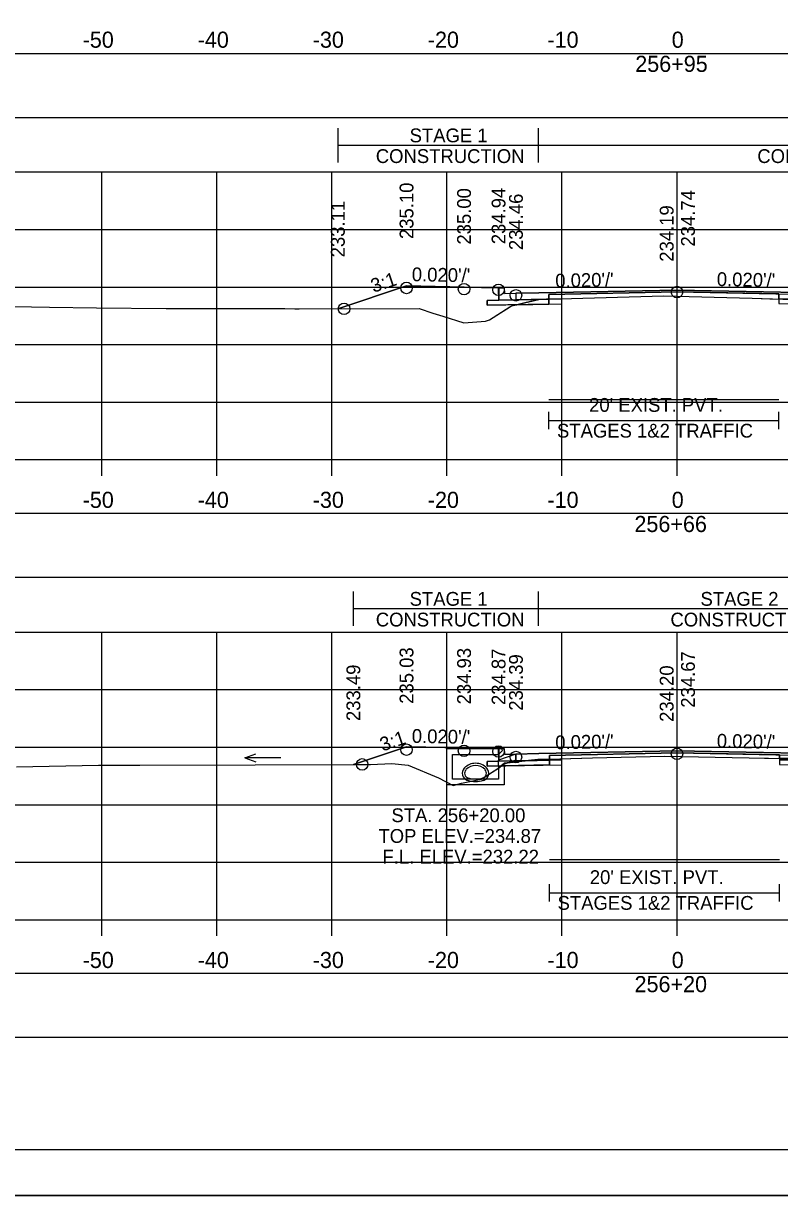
# Model space of a CAD drawing. Extents: x 1369627 to 1374022, y 380035 to 398173.
# Drawn here: x 1372041.7 to 1372107.4, y 392412.4 to 392514.3 of the extents above; entities that cross this region are included whole.
import ezdxf

# ---------------------------------------------------------------- set-up
doc = ezdxf.new("R2010")
doc.units = 0
for name, color, linetype in [('Default', 7, 'Continuous'), ('R_Alt Surface', 7, 'Continuous'), ('R_Axis', 7, 'Continuous'), ('R_Axis Annot', 7, 'Continuous'), ('R_Border', 7, 'Continuous'), ('R_Drive', 7, 'Continuous'), ('R_Exist Surface', 7, 'Continuous'), ('R_Fin Surface', 7, 'Continuous'), ('R_Grid', 7, 'Continuous'), ('R_MOT', 7, 'Continuous'), ('R_No Plot', 7, 'Continuous'), ('R_Water', 7, 'Continuous'), ('R_Water Annot', 7, 'Continuous'), ('R_Xsect Elev', 7, 'Continuous'), ('R_Xsect Slope', 7, 'Continuous'), ('T_Vehicle Path Rt', 7, 'Continuous')]:
    doc.layers.add(name, color=color, linetype=linetype)

msp = doc.modelspace()

# ---------------------------------------------------------------- linework, layer by layer
at = {"layer": 'Default'}
for p, q in [((1372087.39, 392479), (1372087.39, 392480.5)), ((1372107.39, 392479), (1372107.39, 392480.5)), ((1372087.39, 392479.75), (1372107.39, 392479.75)), ((1372087.44, 392437.95), (1372087.44, 392439.45)), ((1372107.44, 392437.95), (1372107.44, 392439.45)), ((1372087.44, 392438.7), (1372107.44, 392438.7))]:
    msp.add_line(p, q, dxfattribs=at)
for points in [[(1371948.53, 392506.11), (1372248.53, 392506.11), (1372248.53, 392511.63), (1371948.53, 392511.63)], [(1372083.02, 392491.3), (1372083.52, 392491.3), (1372083.53, 392490.8), (1372084.53, 392490.82), (1372084.53, 392490.24), (1372083.03, 392490.21)], [(1371948.53, 392466.14), (1372248.53, 392466.14), (1372248.53, 392471.66), (1371948.53, 392471.66)], [(1372083.02, 392451.24), (1372083.52, 392451.24), (1372083.53, 392450.74), (1372084.53, 392450.76), (1372084.53, 392450.17), (1372083.03, 392450.14)], [(1371948.53, 392426.15), (1372248.53, 392426.15), (1372248.53, 392431.68), (1371948.53, 392431.68)]]:
    msp.add_lwpolyline(points, close=True, dxfattribs=at)
at = {"layer": 'R_Alt Surface'}
for points in [[(1372083.03, 392491.3), (1372083.03, 392490.21), (1372084.53, 392490.24), (1372087.39, 392490.29), (1372087.39, 392490.71), (1372098.53, 392490.93), (1372107.39, 392490.76), (1372107.39, 392490.34), (1372112.53, 392490.24), (1372114.03, 392490.21), (1372114.03, 392491.3)], [(1372083.03, 392451.24), (1372083.03, 392450.14), (1372084.53, 392450.17), (1372087.44, 392450.23), (1372087.44, 392450.64), (1372098.53, 392450.87), (1372107.44, 392450.69), (1372107.44, 392450.27), (1372112.53, 392450.17), (1372114.03, 392450.14), (1372114.03, 392451.24)]]:
    msp.add_lwpolyline(points, dxfattribs=at)
for points in [[(1372082.03, 392490.19), (1372083.03, 392490.21), (1372084.53, 392490.24), (1372087.39, 392490.29), (1372087.39, 392489.88), (1372082.03, 392489.77)], [(1372115.03, 392490.19), (1372114.03, 392490.21), (1372112.53, 392490.24), (1372107.39, 392490.34), (1372107.39, 392489.92), (1372115.03, 392489.77)], [(1372082.03, 392450.12), (1372083.03, 392450.14), (1372084.53, 392450.17), (1372087.44, 392450.23), (1372087.44, 392449.81), (1372082.03, 392449.7)], [(1372115.03, 392450.12), (1372114.03, 392450.14), (1372112.53, 392450.17), (1372107.44, 392450.27), (1372107.44, 392449.85), (1372115.03, 392449.7)]]:
    msp.add_lwpolyline(points, close=True, dxfattribs=at)
at = {"layer": 'R_Axis'}
for p, q in [((1371948.53, 392476.36), (1372248.53, 392476.36)), ((1372048.53, 392474.96), (1372048.53, 392476.36)), ((1372058.53, 392474.96), (1372058.53, 392476.36)), ((1372068.53, 392474.96), (1372068.53, 392476.36)), ((1372078.53, 392474.96), (1372078.53, 392476.36)), ((1372088.53, 392474.96), (1372088.53, 392476.36)), ((1372098.53, 392474.96), (1372098.53, 392476.36)), ((1371948.53, 392436.36), (1372248.53, 392436.36)), ((1372048.53, 392434.96), (1372048.53, 392436.36)), ((1372058.53, 392434.96), (1372058.53, 392436.36)), ((1372068.53, 392434.96), (1372068.53, 392436.36)), ((1372078.53, 392434.96), (1372078.53, 392436.36)), ((1372088.53, 392434.96), (1372088.53, 392436.36)), ((1372098.53, 392434.96), (1372098.53, 392436.36))]:
    msp.add_line(p, q, dxfattribs=at)
at = {"layer": 'R_Border'}
msp.add_line((1372256.71, 392416.36), (1371940.53, 392416.36), dxfattribs=at)
at = {"layer": 'R_Drive'}
for centre, radius, start, end in [((1372080.51, 392449.09), 0.646, 136.3515, 253.9529), ((1372081.02, 392448.61), 1.35, 43.6485, 136.3515), ((1372081.02, 392448.61), 1.15, 43.6485, 136.3515), ((1372081.53, 392449.09), 0.646, 286.0471, 43.6485), ((1372080.51, 392449.09), 0.438, 136.3515, 253.9529), ((1372081.02, 392450.88), 2.5, 253.9529, 286.0471), ((1372081.02, 392450.88), 2.29, 253.9529, 286.0471), ((1372081.53, 392449.09), 0.438, 286.0471, 43.6485)]:
    msp.add_arc(centre, radius, start, end, dxfattribs=at)
at = {"layer": 'R_Exist Surface'}
for points in [[(1372037.73, 392489.72), (1372044, 392489.6), (1372048.07, 392489.54), (1372054.12, 392489.5), (1372064.45, 392489.48), (1372065.3, 392489.47), (1372065.7, 392489.47), (1372076.12, 392489.49), (1372077.31, 392489.08), (1372078.18, 392488.82), (1372080.01, 392488.26), (1372081.88, 392488.4), (1372082.23, 392488.51), (1372084.05, 392489.67), (1372084.17, 392489.73), (1372084.29, 392489.75), (1372086.53, 392490.28), (1372088.35, 392490.34), (1372097.39, 392490.59), (1372105.07, 392490.38), (1372108.61, 392490.27)], [(1372041.12, 392449.65), (1372048.26, 392449.78), (1372049.83, 392449.8), (1372051.83, 392449.78), (1372071.9, 392449.86), (1372073.74, 392449.93), (1372075.17, 392449.78), (1372077.79, 392448.68), (1372079.07, 392448.02), (1372079.79, 392448.22), (1372081.51, 392448.59), (1372083.11, 392449.6), (1372083.54, 392449.97), (1372084.74, 392450.12), (1372086.42, 392450.3), (1372091.17, 392450.43), (1372097.44, 392450.58), (1372104.79, 392450.44), (1372108.18, 392450.37)]]:
    msp.add_lwpolyline(points, dxfattribs=at)
at = {"layer": 'R_Fin Surface'}
for points in [[(1372069.05, 392489.47), (1372075.02, 392491.46), (1372080.02, 392491.36), (1372083.02, 392491.3), (1372083.52, 392491.3), (1372083.53, 392490.8), (1372084.53, 392490.82), (1372086.53, 392490.86), (1372098.53, 392491.1), (1372110.53, 392490.86), (1372112.53, 392490.82), (1372113.53, 392490.8), (1372113.54, 392491.3), (1372114.04, 392491.3), (1372117.04, 392491.36), (1372122.04, 392491.46), (1372125.8, 392490.21)], [(1372070.4, 392449.86), (1372075.02, 392451.4), (1372080.02, 392451.3), (1372083.02, 392451.24), (1372083.52, 392451.24), (1372083.53, 392450.74), (1372084.53, 392450.76), (1372086.53, 392450.8), (1372098.53, 392451.04), (1372110.53, 392450.8), (1372112.53, 392450.76), (1372113.53, 392450.74), (1372113.54, 392451.24), (1372114.04, 392451.24), (1372117.04, 392451.3), (1372122.04, 392451.4), (1372126.99, 392449.75)]]:
    msp.add_lwpolyline(points, dxfattribs=at)
at = {"layer": 'R_Grid'}
for p, q in [((1371948.53, 392501.36), (1372248.53, 392501.36)), ((1372048.53, 392476.36), (1372048.53, 392501.36)), ((1372058.53, 392476.36), (1372058.53, 392501.36)), ((1372068.53, 392476.36), (1372068.53, 392501.36)), ((1372078.53, 392476.36), (1372078.53, 392501.36)), ((1372088.53, 392476.36), (1372088.53, 392501.36)), ((1372098.53, 392476.36), (1372098.53, 392501.36)), ((1371948.53, 392496.36), (1372248.53, 392496.36)), ((1371948.53, 392491.36), (1372248.53, 392491.36)), ((1371948.53, 392486.36), (1372248.53, 392486.36)), ((1371948.53, 392481.36), (1372248.53, 392481.36)), ((1371948.53, 392476.36), (1372248.53, 392476.36)), ((1371948.53, 392461.36), (1372248.53, 392461.36)), ((1372048.53, 392436.36), (1372048.53, 392461.36)), ((1372058.53, 392436.36), (1372058.53, 392461.36)), ((1372068.53, 392436.36), (1372068.53, 392461.36)), ((1372078.53, 392436.36), (1372078.53, 392461.36)), ((1372088.53, 392436.36), (1372088.53, 392461.36)), ((1372098.53, 392436.36), (1372098.53, 392461.36)), ((1371948.53, 392456.36), (1372248.53, 392456.36)), ((1371948.53, 392451.36), (1372248.53, 392451.36)), ((1371948.53, 392446.36), (1372248.53, 392446.36)), ((1371948.53, 392441.36), (1372248.53, 392441.36)), ((1371948.53, 392436.36), (1372248.53, 392436.36))]:
    msp.add_line(p, q, dxfattribs=at)
at = {"layer": 'R_MOT'}
for p, q in [((1372069.09, 392502.18), (1372069.09, 392505.18)), ((1372086.49, 392502.18), (1372086.49, 392505.18)), ((1372069.09, 392503.68), (1372136.36, 392503.68)), ((1372070.4, 392461.9), (1372070.4, 392464.9)), ((1372086.49, 392461.9), (1372086.49, 392464.9)), ((1372070.4, 392463.4), (1372126.82, 392463.4))]:
    msp.add_line(p, q, dxfattribs=at)
at = {"layer": 'R_No Plot'}
msp.add_line((1371928.13, 392412.38), (1372261.46, 392412.38), dxfattribs=at)
for points in [[(1371928.12, 392625.72), (1372261.46, 392625.72), (1372261.46, 392412.38), (1371928.12, 392412.38)], [(1372174.45, 392621.82), (1372194.07, 392621.82), (1372194.07, 392611.94), (1372210.18, 392611.94), (1372233.38, 392611.94), (1372233.38, 392579.27), (1372256.59, 392579.27), (1372256.71, 392416.36), (1371940.53, 392416.36), (1371940.53, 392621.82)], [(1372088.53, 392490.32), (1372084.53, 392490.24), (1372083.03, 392490.21), (1372082.03, 392490.19), (1372082.03, 392489.77), (1372088.53, 392489.9)], [(1372098.53, 392491.1), (1372086.53, 392490.86), (1372084.53, 392490.82), (1372084.53, 392490.24), (1372088.53, 392490.32), (1372088.53, 392490.73), (1372098.53, 392490.93), (1372108.53, 392490.73), (1372108.53, 392490.32), (1372112.53, 392490.24), (1372112.53, 392490.82), (1372110.53, 392490.86)], [(1372098.53, 392451.04), (1372086.53, 392450.8), (1372084.53, 392450.76), (1372084.53, 392450.17), (1372088.53, 392450.25), (1372088.53, 392450.67), (1372098.53, 392450.87), (1372108.53, 392450.67), (1372108.53, 392450.25), (1372112.53, 392450.17), (1372112.53, 392450.76), (1372110.53, 392450.8)], [(1372088.53, 392450.25), (1372084.53, 392450.17), (1372083.03, 392450.14), (1372082.03, 392450.12), (1372082.03, 392449.7), (1372088.53, 392449.83)]]:
    msp.add_lwpolyline(points, close=True, dxfattribs=at)
for points in [[(1372083.02, 392491.3), (1372083.03, 392490.21), (1372084.53, 392490.24), (1372088.53, 392490.32), (1372088.53, 392490.73), (1372098.53, 392490.93), (1372108.53, 392490.73), (1372108.53, 392490.32), (1372112.53, 392490.24), (1372114.03, 392490.21), (1372114.04, 392491.3)], [(1372087.39, 392481.59), (1372107.39, 392481.59)], [(1372083.02, 392451.24), (1372083.03, 392450.14), (1372084.53, 392450.17), (1372088.53, 392450.25), (1372088.53, 392450.67), (1372098.53, 392450.87), (1372108.53, 392450.67), (1372108.53, 392450.25), (1372112.53, 392450.17), (1372114.03, 392450.14), (1372114.04, 392451.24)], [(1372087.44, 392441.58), (1372107.44, 392441.58)]]:
    msp.add_lwpolyline(points, dxfattribs=at)
for centre in [(1372075.02, 392491.28), (1372080.02, 392491.18), (1372083.02, 392491.12), (1372098.53, 392490.92), (1372084.53, 392490.64), (1372069.59, 392489.47), (1372075.02, 392451.14), (1372080.02, 392451.04), (1372083.02, 392450.98), (1372084.53, 392450.5), (1372098.53, 392450.78), (1372071.17, 392449.86)]:
    msp.add_circle(centre, 0.5, dxfattribs=at)
at = {"layer": 'R_Water'}
for p, q in [((1372078.52, 392451.23), (1372083.27, 392451.23)), ((1372078.52, 392449.73), (1372078.52, 392451.23)), ((1372079.02, 392449.73), (1372079.02, 392450.73)), ((1372079.02, 392450.73), (1372083.02, 392450.73)), ((1372083.35, 392451.07), (1372083.02, 392450.73)), ((1372084.52, 392450.75), (1372083.02, 392450.23)), ((1372083.35, 392451.07), (1372083.27, 392451.23)), ((1372083.02, 392449.73), (1372083.02, 392450.23)), ((1372084.52, 392450.22), (1372083.52, 392449.88)), ((1372083.52, 392449.73), (1372083.52, 392449.88))]:
    msp.add_line(p, q, dxfattribs=at)
for points in [[(1372084.52, 392450.22), (1372084.52, 392450.75)], [(1372083.52, 392449.73), (1372083.52, 392448.08), (1372081.02, 392448.08), (1372078.52, 392448.08), (1372078.52, 392449.73)], [(1372083.02, 392449.73), (1372083.02, 392448.58), (1372081.02, 392448.58), (1372079.02, 392448.58), (1372079.02, 392449.73)]]:
    msp.add_lwpolyline(points, dxfattribs=at)
at = {"layer": 'R_Water Annot'}
for p, q in [((1372060.96, 392450.44), (1372061.92, 392450.79)), ((1372064.1, 392450.44), (1372060.96, 392450.44)), ((1372060.96, 392450.44), (1372061.92, 392450.09))]:
    msp.add_line(p, q, dxfattribs=at)
at = {"layer": 'R_Xsect Elev'}
for p, q in [((1372098.53, 392490.56), (1372098.53, 392500.56)), ((1372098.53, 392450.56), (1372098.53, 392460.56))]:
    msp.add_line(p, q, dxfattribs=at)
at = {"layer": 'T_Vehicle Path Rt'}
for p, q in [((1372083.03, 392490.21), (1372083.02, 392491.3)), ((1372086.5, 392490.27), (1372084.6, 392489.82)), ((1372086.53, 392490.28), (1372086.5, 392490.27)), ((1372087.39, 392490.29), (1372086.53, 392490.28)), ((1372087.39, 392489.88), (1372087.39, 392490.29)), ((1372107.39, 392490.3), (1372107.39, 392490.34)), ((1372107.39, 392490.3), (1372107.39, 392489.92)), ((1372084.6, 392489.82), (1372082.03, 392489.77)), ((1372084.01, 392489.64), (1372084.05, 392489.67)), ((1372084.6, 392489.82), (1372087.39, 392489.88)), ((1372083.03, 392450.14), (1372083.02, 392451.24)), ((1372107.44, 392450.38), (1372107.44, 392450.69)), ((1372083.25, 392449.73), (1372082.03, 392449.7)), ((1372083.25, 392449.73), (1372087.44, 392449.81)), ((1372085.32, 392450.18), (1372087.44, 392450.23)), ((1372087.44, 392450.23), (1372087.44, 392450.33)), ((1372107.44, 392450.38), (1372107.44, 392450.27)), ((1372108.44, 392450.25), (1372107.44, 392450.27)), ((1372107.44, 392450.27), (1372108.44, 392450.25))]:
    msp.add_line(p, q, dxfattribs=at)
for points in [[(1372083.02, 392491.3), (1372080.02, 392491.36), (1372075.02, 392491.46), (1372069.05, 392489.47)], [(1372107.39, 392490.34), (1372107.39, 392490.76), (1372098.53, 392490.93), (1372087.39, 392490.71), (1372087.39, 392490.31)], [(1372087.39, 392490.31), (1372088.35, 392490.34), (1372097.39, 392490.59), (1372105.07, 392490.38), (1372107.39, 392490.3)], [(1372111.84, 392490.25), (1372108.98, 392490.25), (1372108.61, 392490.27), (1372107.39, 392490.3)], [(1372069.05, 392489.47), (1372076.12, 392489.49), (1372077.31, 392489.08), (1372078.18, 392488.82), (1372080.01, 392488.26), (1372081.88, 392488.4), (1372082.23, 392488.51), (1372084.01, 392489.64)], [(1372082.03, 392489.77), (1372082.03, 392490.19), (1372083.03, 392490.21)], [(1372084.05, 392489.67), (1372084.17, 392489.73), (1372084.29, 392489.75), (1372084.6, 392489.82)], [(1372107.39, 392489.92), (1372115.03, 392489.77), (1372115.03, 392490.19), (1372114.03, 392490.21)], [(1372083.02, 392451.24), (1372080.02, 392451.3), (1372075.02, 392451.4), (1372070.4, 392449.86)], [(1372107.44, 392450.69), (1372098.53, 392450.87), (1372087.44, 392450.64), (1372087.44, 392450.33)], [(1372087.44, 392450.33), (1372091.17, 392450.43), (1372097.44, 392450.58), (1372104.79, 392450.44), (1372107.44, 392450.38)], [(1372070.4, 392449.86), (1372071.9, 392449.86), (1372073.74, 392449.93), (1372075.17, 392449.78), (1372077.79, 392448.68), (1372079.07, 392448.02), (1372079.79, 392448.22), (1372081.51, 392448.59), (1372083.04, 392449.56), (1372083.11, 392449.6), (1372083.25, 392449.73)], [(1372082.03, 392449.7), (1372082.03, 392450.12), (1372083.03, 392450.14)], [(1372085.32, 392450.18), (1372084.74, 392450.12), (1372083.54, 392449.97), (1372083.25, 392449.73)], [(1372087.44, 392450.33), (1372086.42, 392450.3), (1372085.32, 392450.18)], [(1372087.44, 392449.81), (1372087.44, 392450.23), (1372085.32, 392450.18)], [(1372108.44, 392450.25), (1372108.18, 392450.37), (1372107.44, 392450.38)], [(1372107.44, 392450.27), (1372107.44, 392449.85), (1372109.43, 392449.81)]]:
    msp.add_lwpolyline(points, dxfattribs=at)

# ---------------------------------------------------------------- texts
at = {"layer": 'R_Axis Annot'}
for s, height, p in [('-50', 1.4, (1372046.87, 392512.16)), ('-40', 1.4, (1372056.87, 392512.16)), ('-30', 1.4, (1372066.87, 392512.16)), ('-20', 1.4, (1372076.87, 392512.16)), ('-10', 1.4, (1372087.27, 392512.16)), ('0', 1.4, (1372098.07, 392512.16)), ('256+95', 1.4, (1372094.9, 392510.06)), ("20' EXIST. PVT.", 1.2, (1372090.89, 392480.51)), ('STAGES 1&2 TRAFFIC', 1.2, (1372088.1, 392478.27)), ('-50', 1.4, (1372046.87, 392472.16)), ('-40', 1.4, (1372056.87, 392472.16)), ('-30', 1.4, (1372066.87, 392472.16)), ('-20', 1.4, (1372076.87, 392472.16)), ('-10', 1.4, (1372087.27, 392472.16)), ('0', 1.4, (1372098.07, 392472.16)), ('256+66', 1.4, (1372094.83, 392470.06)), ("20' EXIST. PVT.", 1.2, (1372090.95, 392439.46)), ('STAGES 1&2 TRAFFIC', 1.2, (1372088.15, 392437.22)), ('-50', 1.4, (1372046.87, 392432.16)), ('-40', 1.4, (1372056.87, 392432.16)), ('-30', 1.4, (1372066.87, 392432.16)), ('-20', 1.4, (1372076.87, 392432.16)), ('-10', 1.4, (1372087.27, 392432.16)), ('0', 1.4, (1372098.07, 392432.16)), ('256+20', 1.4, (1372094.84, 392430.06))]:
    msp.add_text(s, height=height, dxfattribs=at).set_placement(p)
at = {"layer": 'R_MOT'}
for s, p in [('STAGE 1', (1372075.29, 392503.94)), ('CONSTRUCTION', (1372072.35, 392502.14)), ('CONSTRUCTION', (1372105.51, 392502.14)), ('STAGE 1', (1372075.29, 392463.65)), ('STAGE 2', (1372100.57, 392463.65)), ('CONSTRUCTION', (1372072.35, 392461.85)), ('CONSTRUCTION', (1372097.96, 392461.85))]:
    msp.add_text(s, height=1.2, dxfattribs=at).set_placement(p)
at = {"layer": 'R_Water Annot'}
for s, p in [('STA. 256+20.00', (1372073.71, 392444.84)), ('TOP ELEV.=234.87', (1372072.58, 392443.04)), ('F.L. ELEV.=232.22', (1372072.93, 392441.24))]:
    msp.add_text(s, height=1.2, dxfattribs=at).set_placement(p)
at = {"layer": 'R_Xsect Elev'}
for s, p in [('235.10', (1372075.62, 392495.53)), ('235.00', (1372080.62, 392495.05)), ('234.94', (1372083.62, 392495.08)), ('234.46', (1372085.13, 392494.57)), ('234.74', (1372100.08, 392494.88)), ('233.11', (1372069.65, 392493.94)), ('234.19', (1372098.23, 392493.56)), ('235.03', (1372075.62, 392455.13)), ('234.93', (1372080.62, 392455.08)), ('234.87', (1372083.62, 392455.02)), ('234.39', (1372085.13, 392454.53)), ('234.67', (1372100.08, 392454.79)), ('233.49', (1372071, 392453.63)), ('234.20', (1372098.23, 392453.56))]:
    msp.add_text(s, height=1.2, rotation=90, dxfattribs=at).set_placement(p)
at = {"layer": 'R_Xsect Slope'}
for s, rotation, p in [('3:1', 18.4332, (1372072.15, 392490.85)), ("0.020'/'", 358.8542, (1372075.47, 392491.87)), ("0.020'/'", 1.1458, (1372087.96, 392491.31)), ("0.020'/'", 358.8542, (1372101.98, 392491.45)), ('3:1', 18.4332, (1372072.94, 392450.98)), ("0.020'/'", 358.8542, (1372075.47, 392451.74)), ("0.020'/'", 1.1458, (1372087.96, 392451.17)), ("0.020'/'", 358.8542, (1372101.98, 392451.32))]:
    msp.add_text(s, height=1.2, rotation=rotation, dxfattribs=at).set_placement(p)

doc.saveas('drawing.dxf')
